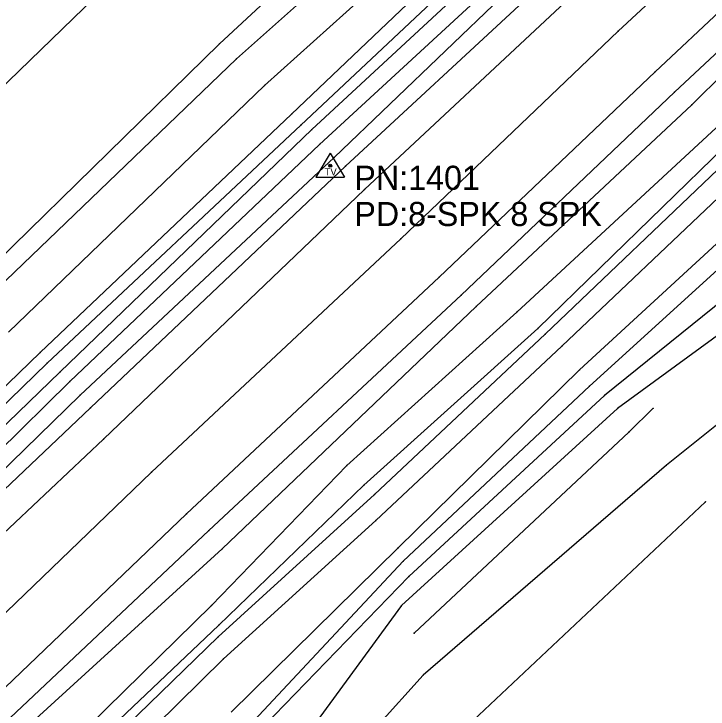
# Model space of a CAD drawing. Extents: x 1419505 to 1434054, y 1956910 to 1968644.
# Drawn here: x 1433711.6 to 1433855.4, y 1968194.3 to 1968338.4 of the extents above; entities that cross this region are included whole.
import ezdxf

# ---------------------------------------------------------------- set-up
doc = ezdxf.new("R2010")
doc.units = 0
for name, color, linetype in [('S_BREAKLINE', 7, 'Continuous'), ('S_DITCHLINE', 7, 'Continuous'), ('S_EDGE_PAVEMENT', 7, 'Continuous'), ('S_GRD_PT_SYM', 7, 'Continuous'), ('S_PAVEMENT_CROWN', 7, 'Continuous'), ('S_RDW_PT_SYM', 7, 'Continuous'), ('S_SECONDARY_CTL', 7, 'Continuous'), ('S_SECONDARY_CTL_ANNOT', 7, 'Continuous'), ('S_SHOULDER', 7, 'Continuous')]:
    doc.layers.add(name, color=color, linetype=linetype)

msp = doc.modelspace()

# ---------------------------------------------------------------- linework, layer by layer
at = {"layer": 'S_BREAKLINE'}
for p, q in [((1433796.2231, 1968371.1104), (1433754.1524, 1968332.1799)), ((1433800.5664, 1968367.2802), (1433757.7176, 1968329.0797)), ((1433806.3228, 1968362.0569), (1433763.508, 1968323.4934)), ((1433893.5434, 1968360.5688), (1433852.0237, 1968319.5081)), ((1433810.9331, 1968357.3636), (1433769.0694, 1968317.559)), ((1433819.0836, 1968352.0172), (1433774.8767, 1968311.2866)), ((1433735.7682, 1968348.972), (1433684.6589, 1968299.4658)), ((1433820.1957, 1968349.097), (1433777.9199, 1968308.5754)), ((1433878.7675, 1968334.8751), (1433815.7744, 1968276.5713)), ((1433754.1524, 1968332.1799), (1433702.6921, 1968281.7667)), ((1433757.7176, 1968329.0797), (1433704.1802, 1968277.6264)), ((1433886.458, 1968327.7996), (1433825.135, 1968269.5329)), ((1433763.508, 1968323.4934), (1433710.4486, 1968272.4441)), ((1433891.5393, 1968322.4953), (1433828.7982, 1968264.6076)), ((1433895.8116, 1968320.3292), (1433830.8464, 1968261.2673)), ((1433852.0237, 1968319.5081), (1433807.3578, 1968277.7244)), ((1433769.0694, 1968317.559), (1433717.018, 1968268.1868)), ((1433903.379, 1968315.4638), (1433833.9626, 1968259.2952)), ((1433774.8767, 1968311.2866), (1433723.1704, 1968262.2384)), ((1433910.1005, 1968310.2225), (1433836.6357, 1968256.599)), ((1433777.9199, 1968308.5754), (1433725.3245, 1968259.4052)), ((1433921.4222, 1968304.4941), (1433846.8134, 1968244.9103)), ((1433807.3578, 1968277.7244), (1433754.7604, 1968227.5292)), ((1433815.7744, 1968276.5713), (1433780.5641, 1968244.8273)), ((1433825.135, 1968269.5329), (1433786.5855, 1968233.4375)), ((1433717.018, 1968268.1868), (1433673.6272, 1968226.4731)), ((1433828.7982, 1968264.6076), (1433791.2158, 1968227.7492)), ((1433723.1704, 1968262.2384), (1433680.7067, 1968220.4047)), ((1433830.8464, 1968261.2673), (1433792.2609, 1968224.963)), ((1433725.3245, 1968259.4052), (1433683.1178, 1968218.3246)), ((1433833.9626, 1968259.2952), (1433793.4019, 1968221.8138)), ((1433836.6357, 1968256.599), (1433791.9138, 1968215.8054)), ((1433844.0552, 1968256.66), (1433838.9949, 1968251.7127)), ((1433838.9949, 1968251.7127), (1433794.504, 1968210.066)), ((1433780.5641, 1968244.8273), (1433752.5423, 1968215.8204)), ((1433846.8134, 1968244.9103), (1433796.3571, 1968201.3505)), ((1433854.8679, 1968237.3108), (1433800.1534, 1968185.8275)), ((1433786.5855, 1968233.4375), (1433755.0125, 1968204.7817)), ((1433791.2158, 1968227.7492), (1433756.5746, 1968193.739)), ((1433754.7604, 1968227.5292), (1433711.7577, 1968188.3536)), ((1433792.2609, 1968224.963), (1433759.0027, 1968189.5017)), ((1433793.4019, 1968221.8138), (1433759.8278, 1968187.1806)), ((1433752.5423, 1968215.8204), (1433717.543, 1968181.5662)), ((1433791.9138, 1968215.8054), (1433766.5122, 1968181.1472)), ((1433755.0125, 1968204.7817), (1433724.6375, 1968174.9198)), ((1433796.3571, 1968201.3505), (1433769.1964, 1968171.3265))]:
    msp.add_line(p, q, dxfattribs=at)
at = {"layer": 'S_DITCHLINE'}
for p, q in [((1433813.2462, 1968354.9544), (1433771.0385, 1968315.3208)), ((1433815.3694, 1968353.3243), (1433773.3496, 1968314.4268)), ((1433880.9146, 1968332.3859), (1433820.1307, 1968273.1651)), ((1433882.9797, 1968330.5228), (1433821.6948, 1968272.023)), ((1433771.0385, 1968315.3208), (1433718.4671, 1968266.0217)), ((1433773.3496, 1968314.4268), (1433721.1663, 1968264.1845)), ((1433820.1307, 1968273.1651), (1433784.1243, 1968240.741)), ((1433821.6948, 1968272.023), (1433786.2855, 1968238.8149)), ((1433718.4671, 1968266.0217), (1433675.4233, 1968224.0389)), ((1433721.1663, 1968264.1845), (1433677.4495, 1968222.0798)), ((1433784.1243, 1968240.741), (1433754.0244, 1968211.7341)), ((1433786.2855, 1968238.8149), (1433753.8944, 1968209.294)), ((1433754.0244, 1968211.7341), (1433719.9572, 1968179.4191)), ((1433753.8944, 1968209.294), (1433721.4513, 1968177.845))]:
    msp.add_line(p, q, dxfattribs=at)
at = {"layer": 'S_EDGE_PAVEMENT'}
for p, q in [((1433887.24, 1968366.5891), (1433844.4682, 1968326.3825)), ((1433830.2483, 1968344.9908), (1433784.2344, 1968301.986)), ((1433844.4682, 1968326.3825), (1433799.7174, 1968283.8518)), ((1433784.2344, 1968301.986), (1433730.1459, 1968250.2406)), ((1433799.7174, 1968283.8518), (1433747.335, 1968234.7986)), ((1433730.1459, 1968250.2406), (1433689.6352, 1968212.0982)), ((1433747.335, 1968234.7986), (1433705.6533, 1968194.9061))]:
    msp.add_line(p, q, dxfattribs=at)
at = {"layer": 'S_GRD_PT_SYM'}
for points in [[(1433754.1524, 1968332.1799), (1433754.1524, 1968332.2299), (1433754.1524, 1968332.1799), (1433754.1024, 1968332.1799), (1433754.1524, 1968332.1799), (1433754.1524, 1968332.1299), (1433754.1524, 1968332.1799), (1433754.2024, 1968332.1799)], [(1433757.7176, 1968329.0797), (1433757.7176, 1968329.1297), (1433757.7176, 1968329.0797), (1433757.6676, 1968329.0797), (1433757.7176, 1968329.0797), (1433757.7176, 1968329.0297), (1433757.7176, 1968329.0797), (1433757.7676, 1968329.0797)], [(1433763.508, 1968323.4934), (1433763.508, 1968323.5434), (1433763.508, 1968323.4934), (1433763.458, 1968323.4934), (1433763.508, 1968323.4934), (1433763.508, 1968323.4434), (1433763.508, 1968323.4934), (1433763.558, 1968323.4934)], [(1433852.0237, 1968319.5081), (1433852.0237, 1968319.5581), (1433852.0237, 1968319.5081), (1433851.9737, 1968319.5081), (1433852.0237, 1968319.5081), (1433852.0237, 1968319.4581), (1433852.0237, 1968319.5081), (1433852.0737, 1968319.5081)], [(1433769.0694, 1968317.559), (1433769.0694, 1968317.609), (1433769.0694, 1968317.559), (1433769.0194, 1968317.559), (1433769.0694, 1968317.559), (1433769.0694, 1968317.509), (1433769.0694, 1968317.559), (1433769.1194, 1968317.559)], [(1433771.0385, 1968315.3208), (1433771.0385, 1968315.3708), (1433771.0385, 1968315.3208), (1433770.9885, 1968315.3208), (1433771.0385, 1968315.3208), (1433771.0385, 1968315.2708), (1433771.0385, 1968315.3208), (1433771.0885, 1968315.3208)], [(1433773.3496, 1968314.4268), (1433773.3496, 1968314.4768), (1433773.3496, 1968314.4268), (1433773.2996, 1968314.4268), (1433773.3496, 1968314.4268), (1433773.3496, 1968314.3768), (1433773.3496, 1968314.4268), (1433773.3996, 1968314.4268)], [(1433774.8767, 1968311.2866), (1433774.8767, 1968311.3366), (1433774.8767, 1968311.2866), (1433774.8267, 1968311.2866), (1433774.8767, 1968311.2866), (1433774.8767, 1968311.2366), (1433774.8767, 1968311.2866), (1433774.9267, 1968311.2866)], [(1433777.9199, 1968308.5754), (1433777.9199, 1968308.6254), (1433777.9199, 1968308.5754), (1433777.8699, 1968308.5754), (1433777.9199, 1968308.5754), (1433777.9199, 1968308.5254), (1433777.9199, 1968308.5754), (1433777.9699, 1968308.5754)], [(1433807.3578, 1968277.7244), (1433807.3578, 1968277.7744), (1433807.3578, 1968277.7244), (1433807.3078, 1968277.7244), (1433807.3578, 1968277.7244), (1433807.3578, 1968277.6744), (1433807.3578, 1968277.7244), (1433807.4078, 1968277.7244)], [(1433815.7744, 1968276.5713), (1433815.7744, 1968276.6213), (1433815.7744, 1968276.5713), (1433815.7244, 1968276.5713), (1433815.7744, 1968276.5713), (1433815.7744, 1968276.5213), (1433815.7744, 1968276.5713), (1433815.8244, 1968276.5713)], [(1433820.1307, 1968273.1651), (1433820.1307, 1968273.2151), (1433820.1307, 1968273.1651), (1433820.0807, 1968273.1651), (1433820.1307, 1968273.1651), (1433820.1307, 1968273.1151), (1433820.1307, 1968273.1651), (1433820.1807, 1968273.1651)], [(1433821.6948, 1968272.023), (1433821.6948, 1968272.073), (1433821.6948, 1968272.023), (1433821.6448, 1968272.023), (1433821.6948, 1968272.023), (1433821.6948, 1968271.973), (1433821.6948, 1968272.023), (1433821.7448, 1968272.023)], [(1433825.135, 1968269.5329), (1433825.135, 1968269.5829), (1433825.135, 1968269.5329), (1433825.085, 1968269.5329), (1433825.135, 1968269.5329), (1433825.135, 1968269.4829), (1433825.135, 1968269.5329), (1433825.185, 1968269.5329)], [(1433717.018, 1968268.1868), (1433717.018, 1968268.2368), (1433717.018, 1968268.1868), (1433716.968, 1968268.1868), (1433717.018, 1968268.1868), (1433717.018, 1968268.1368), (1433717.018, 1968268.1868), (1433717.068, 1968268.1868)], [(1433718.4671, 1968266.0217), (1433718.4671, 1968266.0717), (1433718.4671, 1968266.0217), (1433718.4171, 1968266.0217), (1433718.4671, 1968266.0217), (1433718.4671, 1968265.9717), (1433718.4671, 1968266.0217), (1433718.5171, 1968266.0217)], [(1433721.1663, 1968264.1845), (1433721.1663, 1968264.2345), (1433721.1663, 1968264.1845), (1433721.1163, 1968264.1845), (1433721.1663, 1968264.1845), (1433721.1663, 1968264.1345), (1433721.1663, 1968264.1845), (1433721.2163, 1968264.1845)], [(1433828.7982, 1968264.6076), (1433828.7982, 1968264.6576), (1433828.7982, 1968264.6076), (1433828.7482, 1968264.6076), (1433828.7982, 1968264.6076), (1433828.7982, 1968264.5576), (1433828.7982, 1968264.6076), (1433828.8482, 1968264.6076)], [(1433723.1704, 1968262.2384), (1433723.1704, 1968262.2884), (1433723.1704, 1968262.2384), (1433723.1204, 1968262.2384), (1433723.1704, 1968262.2384), (1433723.1704, 1968262.1884), (1433723.1704, 1968262.2384), (1433723.2204, 1968262.2384)], [(1433830.8464, 1968261.2673), (1433830.8464, 1968261.3173), (1433830.8464, 1968261.2673), (1433830.7964, 1968261.2673), (1433830.8464, 1968261.2673), (1433830.8464, 1968261.2173), (1433830.8464, 1968261.2673), (1433830.8964, 1968261.2673)], [(1433725.3245, 1968259.4052), (1433725.3245, 1968259.4552), (1433725.3245, 1968259.4052), (1433725.2745, 1968259.4052), (1433725.3245, 1968259.4052), (1433725.3245, 1968259.3552), (1433725.3245, 1968259.4052), (1433725.3745, 1968259.4052)], [(1433833.9626, 1968259.2952), (1433833.9626, 1968259.3452), (1433833.9626, 1968259.2952), (1433833.9126, 1968259.2952), (1433833.9626, 1968259.2952), (1433833.9626, 1968259.2452), (1433833.9626, 1968259.2952), (1433834.0126, 1968259.2952)], [(1433836.6357, 1968256.599), (1433836.6357, 1968256.649), (1433836.6357, 1968256.599), (1433836.5857, 1968256.599), (1433836.6357, 1968256.599), (1433836.6357, 1968256.549), (1433836.6357, 1968256.599), (1433836.6857, 1968256.599)], [(1433844.0552, 1968256.66), (1433844.0552, 1968256.71), (1433844.0552, 1968256.66), (1433844.0052, 1968256.66), (1433844.0552, 1968256.66), (1433844.0552, 1968256.61), (1433844.0552, 1968256.66), (1433844.1052, 1968256.66)], [(1433838.9949, 1968251.7127), (1433838.9949, 1968251.7627), (1433838.9949, 1968251.7127), (1433838.9449, 1968251.7127), (1433838.9949, 1968251.7127), (1433838.9949, 1968251.6627), (1433838.9949, 1968251.7127), (1433839.0449, 1968251.7127)], [(1433846.8134, 1968244.9103), (1433846.8134, 1968244.9603), (1433846.8134, 1968244.9103), (1433846.7634, 1968244.9103), (1433846.8134, 1968244.9103), (1433846.8134, 1968244.8603), (1433846.8134, 1968244.9103), (1433846.8634, 1968244.9103)], [(1433780.5641, 1968244.8273), (1433780.5641, 1968244.8773), (1433780.5641, 1968244.8273), (1433780.5141, 1968244.8273), (1433780.5641, 1968244.8273), (1433780.5641, 1968244.7773), (1433780.5641, 1968244.8273), (1433780.6141, 1968244.8273)], [(1433784.1243, 1968240.741), (1433784.1243, 1968240.791), (1433784.1243, 1968240.741), (1433784.0743, 1968240.741), (1433784.1243, 1968240.741), (1433784.1243, 1968240.691), (1433784.1243, 1968240.741), (1433784.1743, 1968240.741)], [(1433786.2855, 1968238.8149), (1433786.2855, 1968238.8649), (1433786.2855, 1968238.8149), (1433786.2355, 1968238.8149), (1433786.2855, 1968238.8149), (1433786.2855, 1968238.7649), (1433786.2855, 1968238.8149), (1433786.3355, 1968238.8149)], [(1433854.8679, 1968237.3108), (1433854.8679, 1968237.3608), (1433854.8679, 1968237.3108), (1433854.8179, 1968237.3108), (1433854.8679, 1968237.3108), (1433854.8679, 1968237.2608), (1433854.8679, 1968237.3108), (1433854.9179, 1968237.3108)], [(1433786.5855, 1968233.4375), (1433786.5855, 1968233.4875), (1433786.5855, 1968233.4375), (1433786.5355, 1968233.4375), (1433786.5855, 1968233.4375), (1433786.5855, 1968233.3875), (1433786.5855, 1968233.4375), (1433786.6355, 1968233.4375)], [(1433791.2158, 1968227.7492), (1433791.2158, 1968227.7992), (1433791.2158, 1968227.7492), (1433791.1658, 1968227.7492), (1433791.2158, 1968227.7492), (1433791.2158, 1968227.6992), (1433791.2158, 1968227.7492), (1433791.2658, 1968227.7492)], [(1433754.7604, 1968227.5292), (1433754.7604, 1968227.5792), (1433754.7604, 1968227.5292), (1433754.7104, 1968227.5292), (1433754.7604, 1968227.5292), (1433754.7604, 1968227.4792), (1433754.7604, 1968227.5292), (1433754.8104, 1968227.5292)], [(1433792.2609, 1968224.963), (1433792.2609, 1968225.013), (1433792.2609, 1968224.963), (1433792.2109, 1968224.963), (1433792.2609, 1968224.963), (1433792.2609, 1968224.913), (1433792.2609, 1968224.963), (1433792.3109, 1968224.963)], [(1433793.4019, 1968221.8138), (1433793.4019, 1968221.8638), (1433793.4019, 1968221.8138), (1433793.3519, 1968221.8138), (1433793.4019, 1968221.8138), (1433793.4019, 1968221.7638), (1433793.4019, 1968221.8138), (1433793.4519, 1968221.8138)], [(1433752.5423, 1968215.8204), (1433752.5423, 1968215.8704), (1433752.5423, 1968215.8204), (1433752.4923, 1968215.8204), (1433752.5423, 1968215.8204), (1433752.5423, 1968215.7704), (1433752.5423, 1968215.8204), (1433752.5923, 1968215.8204)], [(1433791.9138, 1968215.8054), (1433791.9138, 1968215.8554), (1433791.9138, 1968215.8054), (1433791.8638, 1968215.8054), (1433791.9138, 1968215.8054), (1433791.9138, 1968215.7554), (1433791.9138, 1968215.8054), (1433791.9638, 1968215.8054)], [(1433754.0244, 1968211.7341), (1433754.0244, 1968211.7841), (1433754.0244, 1968211.7341), (1433753.9744, 1968211.7341), (1433754.0244, 1968211.7341), (1433754.0244, 1968211.6841), (1433754.0244, 1968211.7341), (1433754.0744, 1968211.7341)], [(1433753.8944, 1968209.294), (1433753.8944, 1968209.344), (1433753.8944, 1968209.294), (1433753.8444, 1968209.294), (1433753.8944, 1968209.294), (1433753.8944, 1968209.244), (1433753.8944, 1968209.294), (1433753.9444, 1968209.294)], [(1433794.504, 1968210.066), (1433794.504, 1968210.116), (1433794.504, 1968210.066), (1433794.454, 1968210.066), (1433794.504, 1968210.066), (1433794.504, 1968210.016), (1433794.504, 1968210.066), (1433794.554, 1968210.066)], [(1433755.0125, 1968204.7817), (1433755.0125, 1968204.8317), (1433755.0125, 1968204.7817), (1433754.9625, 1968204.7817), (1433755.0125, 1968204.7817), (1433755.0125, 1968204.7317), (1433755.0125, 1968204.7817), (1433755.0625, 1968204.7817)], [(1433796.3571, 1968201.3505), (1433796.3571, 1968201.4005), (1433796.3571, 1968201.3505), (1433796.3071, 1968201.3505), (1433796.3571, 1968201.3505), (1433796.3571, 1968201.3005), (1433796.3571, 1968201.3505), (1433796.4071, 1968201.3505)]]:
    msp.add_lwpolyline(points, dxfattribs=at)
at = {"layer": 'S_PAVEMENT_CROWN'}
for p, q in [((1433879.1495, 1968374.4417), (1433836.7977, 1968334.7771)), ((1433836.7977, 1968334.7771), (1433791.7238, 1968291.7743)), ((1433791.7238, 1968291.7743), (1433740.1045, 1968243.4362)), ((1433740.1045, 1968243.4362), (1433697.9548, 1968202.9246))]:
    msp.add_line(p, q, dxfattribs=at)
at = {"layer": 'S_RDW_PT_SYM'}
for points in [[(1433836.7977, 1968334.7771), (1433836.7977, 1968334.8271), (1433836.7977, 1968334.7771), (1433836.7477, 1968334.7771), (1433836.7977, 1968334.7771), (1433836.7977, 1968334.7271), (1433836.7977, 1968334.7771), (1433836.8477, 1968334.7771)], [(1433844.4682, 1968326.3825), (1433844.4682, 1968326.4325), (1433844.4682, 1968326.3825), (1433844.4182, 1968326.3825), (1433844.4682, 1968326.3825), (1433844.4682, 1968326.3325), (1433844.4682, 1968326.3825), (1433844.5182, 1968326.3825)], [(1433848.4535, 1968322.1743), (1433848.4535, 1968322.2243), (1433848.4535, 1968322.1743), (1433848.4035, 1968322.1743), (1433848.4535, 1968322.1743), (1433848.4535, 1968322.1243), (1433848.4535, 1968322.1743), (1433848.5035, 1968322.1743)], [(1433780.2961, 1968306.8163), (1433780.2961, 1968306.8663), (1433780.2961, 1968306.8163), (1433780.2461, 1968306.8163), (1433780.2961, 1968306.8163), (1433780.2961, 1968306.7663), (1433780.2961, 1968306.8163), (1433780.3461, 1968306.8163)], [(1433784.2344, 1968301.986), (1433784.2344, 1968302.036), (1433784.2344, 1968301.986), (1433784.1844, 1968301.986), (1433784.2344, 1968301.986), (1433784.2344, 1968301.936), (1433784.2344, 1968301.986), (1433784.2844, 1968301.986)], [(1433791.7238, 1968291.7743), (1433791.7238, 1968291.8243), (1433791.7238, 1968291.7743), (1433791.6738, 1968291.7743), (1433791.7238, 1968291.7743), (1433791.7238, 1968291.7243), (1433791.7238, 1968291.7743), (1433791.7738, 1968291.7743)], [(1433799.7174, 1968283.8518), (1433799.7174, 1968283.9018), (1433799.7174, 1968283.8518), (1433799.6674, 1968283.8518), (1433799.7174, 1968283.8518), (1433799.7174, 1968283.8018), (1433799.7174, 1968283.8518), (1433799.7674, 1968283.8518)], [(1433804.2476, 1968280.0716), (1433804.2476, 1968280.1216), (1433804.2476, 1968280.0716), (1433804.1976, 1968280.0716), (1433804.2476, 1968280.0716), (1433804.2476, 1968280.0216), (1433804.2476, 1968280.0716), (1433804.2976, 1968280.0716)], [(1433727.4467, 1968256.7461), (1433727.4467, 1968256.7961), (1433727.4467, 1968256.7461), (1433727.3967, 1968256.7461), (1433727.4467, 1968256.7461), (1433727.4467, 1968256.6961), (1433727.4467, 1968256.7461), (1433727.4967, 1968256.7461)], [(1433730.1459, 1968250.2406), (1433730.1459, 1968250.2906), (1433730.1459, 1968250.2406), (1433730.0959, 1968250.2406), (1433730.1459, 1968250.2406), (1433730.1459, 1968250.1906), (1433730.1459, 1968250.2406), (1433730.1959, 1968250.2406)], [(1433740.1045, 1968243.4362), (1433740.1045, 1968243.4862), (1433740.1045, 1968243.4362), (1433740.0545, 1968243.4362), (1433740.1045, 1968243.4362), (1433740.1045, 1968243.3862), (1433740.1045, 1968243.4362), (1433740.1545, 1968243.4362)], [(1433747.335, 1968234.7986), (1433747.335, 1968234.8486), (1433747.335, 1968234.7986), (1433747.285, 1968234.7986), (1433747.335, 1968234.7986), (1433747.335, 1968234.7486), (1433747.335, 1968234.7986), (1433747.385, 1968234.7986)], [(1433751.9903, 1968231.3504), (1433751.9903, 1968231.4004), (1433751.9903, 1968231.3504), (1433751.9403, 1968231.3504), (1433751.9903, 1968231.3504), (1433751.9903, 1968231.3004), (1433751.9903, 1968231.3504), (1433752.0403, 1968231.3504)]]:
    msp.add_lwpolyline(points, dxfattribs=at)
at = {"layer": 'S_SECONDARY_CTL'}
for p, q in [((1433777.1229, 1968309.5194), (1433774.1129, 1968304.5655)), ((1433777.1229, 1968309.5194), (1433780.0702, 1968304.5655)), ((1433774.1129, 1968304.5655), (1433780.0702, 1968304.5655))]:
    msp.add_line(p, q, dxfattribs=at)
for radius in [0.3111, 0.1827, 0.1033]:
    msp.add_circle((1433777.1229, 1968306.9093), radius, dxfattribs=at)
at = {"layer": 'S_SHOULDER'}
for p, q in [((1433891.7103, 1968362.6249), (1433848.4535, 1968322.1743)), ((1433822.5838, 1968345.9928), (1433780.2961, 1968306.8163)), ((1433848.4535, 1968322.1743), (1433804.2476, 1968280.0716)), ((1433780.2961, 1968306.8163), (1433727.4467, 1968256.7461)), ((1433804.2476, 1968280.0716), (1433751.9903, 1968231.3504)), ((1433727.4467, 1968256.7461), (1433685.136, 1968216.5645)), ((1433751.9903, 1968231.3504), (1433709.6615, 1968191.4408))]:
    msp.add_line(p, q, dxfattribs=at)

# ---------------------------------------------------------------- texts
at = {"layer": 'S_SECONDARY_CTL'}
msp.add_text('TV', height=1.5, rotation=360, dxfattribs=at).set_placement((1433775.9182, 1968304.898))
at = {"layer": 'S_SECONDARY_CTL_ANNOT'}
for s, p in [('PN:1401', (1433782.1229, 1968301.9093)), ('PD:8-SPK 8 SPK', (1433782.1229, 1968294.4093))]:
    msp.add_text(s, height=5, dxfattribs=at).set_placement(p)

doc.saveas('drawing.dxf')
